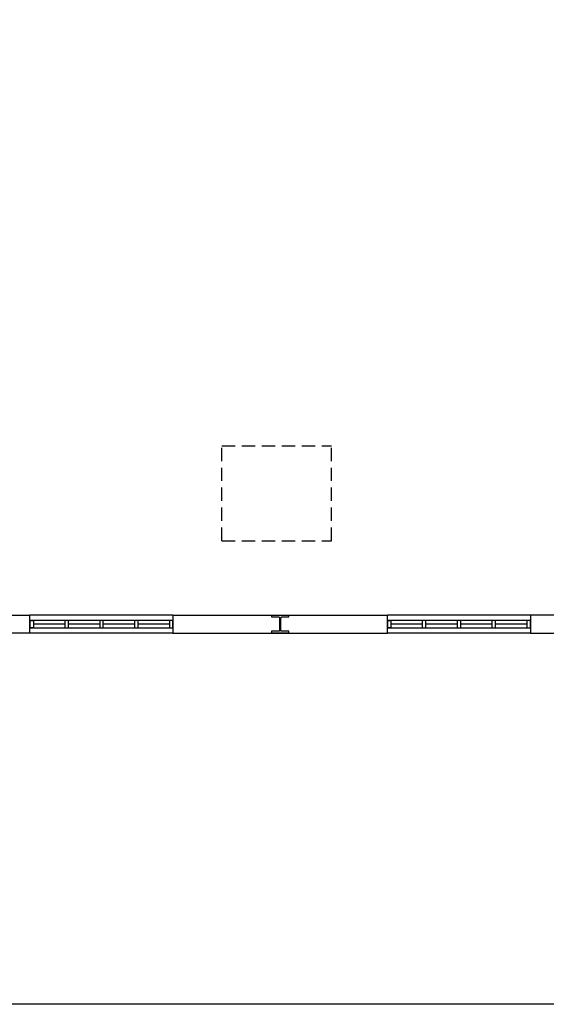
# Model space of a CAD drawing. Header units: millimetres. Extents: x -559 to 10735, y -2326 to 222.
# Tile 493 of 656: x 3833 to 3872, y -1431 to -1357. Entities that reach past the tile are written whole.
import ezdxf

# ---------------------------------------------------------------- set-up
doc = ezdxf.new("R2010")
doc.units = ezdxf.units.MM
doc.header["$LTSCALE"] = 4
doc.linetypes.add('HIDDEN', pattern=[0.375, 0.25, -0.125])
doc.layers.add('Extremos da Area Total', color=253, linetype='Continuous')
doc.layers.add('Planta Baixa', color=251, linetype='Continuous')

# ---------------------------------------------------------------- blocks, each defined once
blk = doc.blocks.new('AUW01D3S-flat-16-flat-1')
at = {"color": 9}
for p, q in [((0, 0.125), (-2, 0.125)), ((0, -0.125), (-2, -0.125))]:
    blk.add_line(p, q, dxfattribs=at)
blk = doc.blocks.new('AUD18D1S-flat-46-flat-1')
at = {"color": 9}
for p, q in [((-2, -0.125), (-2, 0.125)), ((0, 0.125), (0, -0.125))]:
    blk.add_line(p, q, dxfattribs=at)
blk = doc.blocks.new('AUD19D1S-flat-46-flat-1')
at = {"color": 9}
for p, q in [((-2, 0), (-2, 0)), ((0, 0), (0, 0))]:
    blk.add_line(p, q, dxfattribs=at)
blk = doc.blocks.new('AUD37D1S-flat-122-flat-1')
at = {"color": 9}
for p, q in [((-0.05, 0.05), (-0.05, -0.05)), ((0, 0.05), (-0.05, 0.05)), ((0, -0.05), (0, 0.05)), ((-0.05, -0.05), (0, -0.05))]:
    blk.add_line(p, q, dxfattribs=at)
at = {"color": 9, "width": 0.5, "flags": 3}
for p in [(-0.05, 0), (-0.05, -0.05)]:
    blk.add_attdef('JAMBPT', p, '', height=0.01, rotation=180, dxfattribs=at)
at = {"color": 9, "oblique": 36.8699, "width": 1.25, "flags": 3}
for p in [(-0.05, 0.05), (-0.05, 0), (-0.05, -0.05)]:
    blk.add_attdef('JAMBPT', p, '', height=0.00632, rotation=243.4349, dxfattribs=at)
blk = doc.blocks.new('AUD37D1S-flat-121-flat-1')
at = {"color": 9}
for p, q in [((0, -0.05), (0, 0.05)), ((0, 0.05), (0.05, 0.05)), ((0.05, 0.05), (0.05, -0.05)), ((0.05, -0.05), (0, -0.05))]:
    blk.add_line(p, q, dxfattribs=at)
at = {"color": 9, "text_generation_flag": 4, "width": 1.25, "flags": 3}
for p in [(0.05, 0.05), (0.05, 0), (0.05, -0.05)]:
    blk.add_attdef('JAMBPT', p, '', height=0.00632, rotation=296.5651, dxfattribs=at)
at = {"color": 9, "text_generation_flag": 4, "width": 0.5, "flags": 3}
for p in [(0.05, 0), (0.05, -0.05)]:
    blk.add_attdef('JAMBPT', p, '', height=0.01, dxfattribs=at)
blk = doc.blocks.new('AUD40D1S-flat-32-flat-1')
at = {"color": 9}
for p, q in [((-1, 0.05), (-1, -0.05)), ((1, 0.05), (-1, 0.05)), ((1, -0.05), (1, 0.05)), ((-1, -0.05), (1, -0.05))]:
    blk.add_line(p, q, dxfattribs=at)
blk = doc.blocks.new('AUD40D1S-flat-31-flat-1')
at = {"color": 9}
for p, q in [((-1, 0.05), (-1, -0.05)), ((1, 0.05), (-1, 0.05)), ((1, -0.05), (1, 0.05)), ((-1, -0.05), (1, -0.05))]:
    blk.add_line(p, q, dxfattribs=at)
blk = doc.blocks.new('AUD37D1S-flat-120-flat-1')
at = {"color": 9}
for p, q in [((-0.05, 0.05), (-0.05, -0.05)), ((0, 0.05), (-0.05, 0.05)), ((0, -0.05), (0, 0.05)), ((-0.05, -0.05), (0, -0.05))]:
    blk.add_line(p, q, dxfattribs=at)
at = {"color": 9, "width": 0.5, "flags": 3}
for p in [(-0.05, 0), (-0.05, -0.05)]:
    blk.add_attdef('JAMBPT', p, '', height=0.01, rotation=180, dxfattribs=at)
at = {"color": 9, "oblique": 36.8699, "width": 1.25, "flags": 3}
for p in [(-0.05, 0.05), (-0.05, 0), (-0.05, -0.05)]:
    blk.add_attdef('JAMBPT', p, '', height=0.00632, rotation=243.4349, dxfattribs=at)
blk = doc.blocks.new('AUD37D1S-flat-119-flat-1')
at = {"color": 9}
for p, q in [((-0.05, 0.05), (-0.05, -0.05)), ((0, 0.05), (-0.05, 0.05)), ((0, -0.05), (0, 0.05)), ((-0.05, -0.05), (0, -0.05))]:
    blk.add_line(p, q, dxfattribs=at)
at = {"color": 9, "width": 0.5, "flags": 3}
for p in [(-0.05, 0), (-0.05, -0.05)]:
    blk.add_attdef('JAMBPT', p, '', height=0.01, rotation=180, dxfattribs=at)
at = {"color": 9, "oblique": 36.8699, "width": 1.25, "flags": 3}
for p in [(-0.05, 0.05), (-0.05, 0), (-0.05, -0.05)]:
    blk.add_attdef('JAMBPT', p, '', height=0.00632, rotation=243.4349, dxfattribs=at)
blk = doc.blocks.new('AUD37D1S-flat-118-flat-1')
at = {"color": 9}
for p, q in [((-0.05, 0.05), (-0.05, -0.05)), ((0, 0.05), (-0.05, 0.05)), ((0, -0.05), (0, 0.05)), ((-0.05, -0.05), (0, -0.05))]:
    blk.add_line(p, q, dxfattribs=at)
at = {"color": 9, "width": 0.5, "flags": 3}
for p in [(-0.05, 0), (-0.05, -0.05)]:
    blk.add_attdef('JAMBPT', p, '', height=0.01, rotation=180, dxfattribs=at)
at = {"color": 9, "oblique": 36.8699, "width": 1.25, "flags": 3}
for p in [(-0.05, 0.05), (-0.05, 0), (-0.05, -0.05)]:
    blk.add_attdef('JAMBPT', p, '', height=0.00632, rotation=243.4349, dxfattribs=at)
blk = doc.blocks.new('AUW01D1S-flat-44-flat-1')
at = {"color": 9}
blk.add_line((0.21875, 0), (-0.21875, 0), dxfattribs=at)
blk = doc.blocks.new('AUW01D1S-flat-43-flat-1')
at = {"color": 9}
blk.add_line((0.21875, 0), (-0.21875, 0), dxfattribs=at)
blk = doc.blocks.new('AUW01D1S-flat-42-flat-1')
at = {"color": 9}
blk.add_line((0.21875, 0), (-0.21875, 0), dxfattribs=at)
blk = doc.blocks.new('AUW01D1S-flat-41-flat-1')
at = {"color": 9}
blk.add_line((0.21875, 0), (-0.21875, 0), dxfattribs=at)
blk = doc.blocks.new('AUW01D1S-flat-40-flat-1')
at = {"color": 9}
blk.add_line((0.21875, 0), (-0.21875, 0), dxfattribs=at)
blk = doc.blocks.new('AUW01D1S-flat-39-flat-1')
at = {"color": 9}
blk.add_line((0.21875, 0), (-0.21875, 0), dxfattribs=at)
blk = doc.blocks.new('AUW01D1S-flat-38-flat-1')
at = {"color": 9}
blk.add_line((0.21875, 0), (-0.21875, 0), dxfattribs=at)
blk = doc.blocks.new('AUW01D1S-flat-37-flat-1')
at = {"color": 9}
blk.add_line((0.21875, 0), (-0.21875, 0), dxfattribs=at)
blk = doc.blocks.new('AUD37D1S-flat-109-flat-1')
at = {"color": 9}
for p, q in [((-0.05, 0.05), (-0.05, -0.05)), ((0, 0.05), (-0.05, 0.05)), ((0, -0.05), (0, 0.05)), ((-0.05, -0.05), (0, -0.05))]:
    blk.add_line(p, q, dxfattribs=at)
at = {"color": 9, "width": 0.5, "flags": 3}
for p in [(-0.05, 0), (-0.05, -0.05)]:
    blk.add_attdef('JAMBPT', p, '', height=0.01, rotation=180, dxfattribs=at)
at = {"color": 9, "oblique": 36.8699, "width": 1.25, "flags": 3}
for p in [(-0.05, 0.05), (-0.05, 0), (-0.05, -0.05)]:
    blk.add_attdef('JAMBPT', p, '', height=0.00632, rotation=243.4349, dxfattribs=at)
blk = doc.blocks.new('AUD37D1S-flat-108-flat-1')
at = {"color": 9}
for p, q in [((-0.05, 0.05), (-0.05, -0.05)), ((0, 0.05), (-0.05, 0.05)), ((0, -0.05), (0, 0.05)), ((-0.05, -0.05), (0, -0.05))]:
    blk.add_line(p, q, dxfattribs=at)
at = {"color": 9, "width": 0.5, "flags": 3}
for p in [(-0.05, 0), (-0.05, -0.05)]:
    blk.add_attdef('JAMBPT', p, '', height=0.01, rotation=180, dxfattribs=at)
at = {"color": 9, "oblique": 36.8699, "width": 1.25, "flags": 3}
for p in [(-0.05, 0.05), (-0.05, 0), (-0.05, -0.05)]:
    blk.add_attdef('JAMBPT', p, '', height=0.00632, rotation=243.4349, dxfattribs=at)
blk = doc.blocks.new('AUD37D1S-flat-107-flat-1')
at = {"color": 9}
for p, q in [((-0.05, 0.05), (-0.05, -0.05)), ((0, 0.05), (-0.05, 0.05)), ((0, -0.05), (0, 0.05)), ((-0.05, -0.05), (0, -0.05))]:
    blk.add_line(p, q, dxfattribs=at)
at = {"color": 9, "width": 0.5, "flags": 3}
for p in [(-0.05, 0), (-0.05, -0.05)]:
    blk.add_attdef('JAMBPT', p, '', height=0.01, rotation=180, dxfattribs=at)
at = {"color": 9, "oblique": 36.8699, "width": 1.25, "flags": 3}
for p in [(-0.05, 0.05), (-0.05, 0), (-0.05, -0.05)]:
    blk.add_attdef('JAMBPT', p, '', height=0.00632, rotation=243.4349, dxfattribs=at)
blk = doc.blocks.new('AUD40D1S-flat-30-flat-1')
at = {"color": 9}
for p, q in [((-1, 0.05), (-1, -0.05)), ((1, 0.05), (-1, 0.05)), ((1, -0.05), (1, 0.05)), ((-1, -0.05), (1, -0.05))]:
    blk.add_line(p, q, dxfattribs=at)
blk = doc.blocks.new('AUD40D1S-flat-29-flat-1')
at = {"color": 9}
for p, q in [((-1, 0.05), (-1, -0.05)), ((1, 0.05), (-1, 0.05)), ((1, -0.05), (1, 0.05)), ((-1, -0.05), (1, -0.05))]:
    blk.add_line(p, q, dxfattribs=at)
blk = doc.blocks.new('AUD37D1S-flat-106-flat-1')
at = {"color": 9}
for p, q in [((0, -0.05), (0, 0.05)), ((0, 0.05), (0.05, 0.05)), ((0.05, 0.05), (0.05, -0.05)), ((0.05, -0.05), (0, -0.05))]:
    blk.add_line(p, q, dxfattribs=at)
at = {"color": 9, "text_generation_flag": 4, "width": 1.25, "flags": 3}
for p in [(0.05, 0.05), (0.05, 0), (0.05, -0.05)]:
    blk.add_attdef('JAMBPT', p, '', height=0.00632, rotation=296.5651, dxfattribs=at)
at = {"color": 9, "text_generation_flag": 4, "width": 0.5, "flags": 3}
for p in [(0.05, 0), (0.05, -0.05)]:
    blk.add_attdef('JAMBPT', p, '', height=0.01, dxfattribs=at)
blk = doc.blocks.new('AUD37D1S-flat-105-flat-1')
at = {"color": 9}
for p, q in [((-0.05, 0.05), (-0.05, -0.05)), ((0, 0.05), (-0.05, 0.05)), ((0, -0.05), (0, 0.05)), ((-0.05, -0.05), (0, -0.05))]:
    blk.add_line(p, q, dxfattribs=at)
at = {"color": 9, "width": 0.5, "flags": 3}
for p in [(-0.05, 0), (-0.05, -0.05)]:
    blk.add_attdef('JAMBPT', p, '', height=0.01, rotation=180, dxfattribs=at)
at = {"color": 9, "oblique": 36.8699, "width": 1.25, "flags": 3}
for p in [(-0.05, 0.05), (-0.05, 0), (-0.05, -0.05)]:
    blk.add_attdef('JAMBPT', p, '', height=0.00632, rotation=243.4349, dxfattribs=at)
blk = doc.blocks.new('AUD19D1S-flat-41-flat-1')
at = {"color": 9}
for p, q in [((-2, 0), (-2, 0)), ((0, 0), (0, 0))]:
    blk.add_line(p, q, dxfattribs=at)
blk = doc.blocks.new('AUD18D1S-flat-41-flat-1')
at = {"color": 9}
for p, q in [((-2, -0.125), (-2, 0.125)), ((0, 0.125), (0, -0.125))]:
    blk.add_line(p, q, dxfattribs=at)
blk = doc.blocks.new('AUW01D3S-flat-15-flat-1')
at = {"color": 9}
for p, q in [((0, 0.125), (-2, 0.125)), ((0, -0.125), (-2, -0.125))]:
    blk.add_line(p, q, dxfattribs=at)

msp = doc.modelspace()

# ---------------------------------------------------------------- linework, layer by layer
at = {"layer": 'Extremos da Area Total'}
msp.add_lwpolyline([(3685.386, -1302.873), (3685.386, -1285.944), (4188.195, -1285.944), (4188.195, -1431.227), (3685.386, -1431.227), (3685.386, -1305.723)], dxfattribs=at)
at = {"layer": 'Planta Baixa', "linetype": 'HIDDEN'}
for p, q in [((3847.751, -1396.394), (3847.751, -1389.244)), ((3847.751, -1389.244), (3855.976, -1389.244)), ((3855.976, -1396.394), (3855.976, -1389.244)), ((3847.751, -1396.394), (3855.976, -1396.394))]:
    msp.add_line(p, q, dxfattribs=at)
at = {"layer": 'Planta Baixa'}
for p, q in [((3829.414, -1401.98), (3833.311, -1401.98)), ((3844.064, -1401.98), (3860.192, -1401.98)), ((3887.073, -1401.98), (3870.945, -1401.98)), ((3833.311, -1403.324), (3829.414, -1403.324)), ((3844.064, -1403.324), (3860.192, -1403.324)), ((3870.945, -1403.324), (3887.073, -1403.324))]:
    msp.add_line(p, q, dxfattribs=at)
msp.add_lwpolyline([(3852.773, -1403.297), (3852.773, -1403.19), (3852.236, -1403.19, -0.414214), (3852.182, -1403.136), (3852.182, -1402.168, -0.414214), (3852.236, -1402.114), (3852.773, -1402.114), (3852.773, -1402.007), (3851.483, -1402.007), (3851.483, -1402.114), (3852.021, -1402.114, -0.414214), (3852.074, -1402.168), (3852.074, -1403.136, -0.414214), (3852.021, -1403.19), (3851.483, -1403.19), (3851.483, -1403.297)], format="xyb", close=True, dxfattribs=at)

# ---------------------------------------------------------------- block references
at = {"layer": 'Planta Baixa', "xscale": 5.376215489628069, "yscale": 5.376215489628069, "zscale": 5.376215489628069}
for name, p in [('AUD18D1S-flat-41-flat-1', (3844.064, -1402.652)), ('AUW01D3S-flat-15-flat-1', (3844.064, -1402.652)), ('AUW01D3S-flat-16-flat-1', (3870.945, -1402.652)), ('AUD18D1S-flat-46-flat-1', (3870.945, -1402.652)), ('AUD40D1S-flat-30-flat-1', (3838.687, -1402.652)), ('AUD40D1S-flat-29-flat-1', (3838.687, -1402.652)), ('AUD37D1S-flat-106-flat-1', (3833.311, -1402.652)), ('AUD19D1S-flat-41-flat-1', (3844.064, -1402.652)), ('AUW01D1S-flat-40-flat-1', (3834.756, -1402.652)), ('AUD37D1S-flat-109-flat-1', (3836.201, -1402.652)), ('AUW01D1S-flat-39-flat-1', (3837.377, -1402.652)), ('AUD37D1S-flat-108-flat-1', (3838.822, -1402.652)), ('AUW01D1S-flat-38-flat-1', (3839.998, -1402.652)), ('AUD37D1S-flat-107-flat-1', (3841.443, -1402.652)), ('AUW01D1S-flat-37-flat-1', (3842.619, -1402.652)), ('AUD37D1S-flat-105-flat-1', (3844.064, -1402.652)), ('AUD37D1S-flat-121-flat-1', (3860.192, -1402.652)), ('AUD40D1S-flat-32-flat-1', (3865.569, -1402.652)), ('AUD40D1S-flat-31-flat-1', (3865.569, -1402.652)), ('AUD19D1S-flat-46-flat-1', (3870.945, -1402.652)), ('AUW01D1S-flat-41-flat-1', (3861.637, -1402.652)), ('AUD37D1S-flat-118-flat-1', (3863.082, -1402.652)), ('AUW01D1S-flat-42-flat-1', (3864.258, -1402.652)), ('AUD37D1S-flat-119-flat-1', (3865.703, -1402.652)), ('AUW01D1S-flat-43-flat-1', (3866.879, -1402.652)), ('AUD37D1S-flat-120-flat-1', (3868.324, -1402.652)), ('AUW01D1S-flat-44-flat-1', (3869.5, -1402.652)), ('AUD37D1S-flat-122-flat-1', (3870.945, -1402.652))]:
    msp.add_blockref(name, p, dxfattribs=at)

doc.saveas('drawing.dxf')
